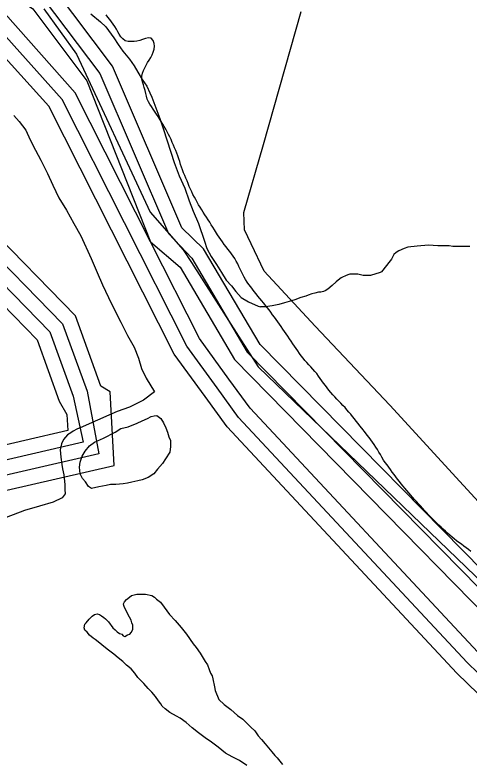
# Model space of a CAD drawing. Extents: x 2260773 to 2342389, y 552869 to 618546.
# Drawn here: x 2302047 to 2303280, y 577067 to 579090 of the extents above; entities that cross this region are included whole.
import ezdxf

# ---------------------------------------------------------------- set-up
doc = ezdxf.new("R2010")
doc.units = 0
for name, color, linetype in [('Exist Boundary Land Use Reservation Military US Department of Defense', 7, 'Continuous'), ('Exist Boundary Political City Limit New', 7, 'Continuous'), ('Exist Hydrographic Buffer Line', 7, 'Continuous'), ('Exist Hydrographic Lake Shore', 7, 'Continuous'), ('Exist Hydrographic Misc Water Feature', 7, 'Continuous'), ('Exist Hydrographic River Shore', 7, 'Continuous'), ('Exist Road Non-System Type 51', 7, 'Continuous'), ('Map Preparation Boundary City Limit Buffer Line', 7, 'Continuous')]:
    doc.layers.add(name, color=color, linetype=linetype)

msp = doc.modelspace()

# ---------------------------------------------------------------- linework, layer by layer
at = {"layer": 'Exist Boundary Land Use Reservation Military US Department of Defense'}
msp.add_line((2302526.3, 578418.3), (2302653.7, 578219.3), dxfattribs=at)
for points in [[(2302125.7, 579106.5), (2302214.4, 578983.6), (2302414.1, 578555.4), (2302503.8, 578453.5), (2302526.3, 578418.3)], [(2302653.7, 578219.3), (2302707.5, 578135.4), (2303467.5, 577403.4), (2303978.9, 576846.8), (2304504.6, 576243.3), (2304908.4, 575801.8)]]:
    msp.add_lwpolyline(points, dxfattribs=at)
at = {"layer": 'Exist Boundary Political City Limit New'}
for points in [[(2302558.2, 578555), (2302554, 578561.8), (2302549.8, 578568.5), (2302545.5, 578575.3), (2302541.5, 578582.2), (2302537.5, 578589.2), (2302534, 578596.2), (2302530.2, 578603.4), (2302527, 578610.6), (2302523.5, 578617.9), (2302520.2, 578625.2), (2302517.2, 578632.6), (2302514, 578639.9), (2302511, 578647.3), (2302507.8, 578654.8), (2302504.8, 578662.2), (2302501.8, 578669.6), (2302499, 578677), (2302496.2, 578684.5), (2302494.2, 578692.3), (2302492.2, 578700.1), (2302489.5, 578707.6), (2302486.5, 578714.9), (2302483.5, 578722.4), (2302480.2, 578729.8), (2302477.2, 578737.2), (2302474, 578744.5), (2302470.8, 578751.8), (2302467.2, 578759.1), (2302463.8, 578766.2), (2302460.2, 578773.3), (2302456.2, 578780.3), (2302452.2, 578787.2), (2302448.2, 578794.1), (2302444, 578800.9), (2302435.5, 578814.4), (2302431, 578821.1), (2302422.5, 578834.6), (2302418, 578841.4), (2302413.5, 578847.9), (2302409.2, 578854.7), (2302406, 578862), (2302403.8, 578869.6), (2302401.8, 578877.4), (2302400, 578885.2), (2302397.8, 578893.1), (2302395.5, 578900.8), (2302393, 578908.6), (2302391.5, 578916.4), (2302391, 578924.1), (2302392.8, 578931.9), (2302395.8, 578939.5), (2302399.2, 578946.9), (2302403, 578953.9), (2302407.2, 578960.7), (2302411.2, 578967.6), (2302415.5, 578974.6), (2302419.2, 578981.6), (2302422.2, 578988.9), (2302424.5, 578996.9), (2302425.8, 579004.9), (2302425.2, 579012.7), (2302422, 579020.6), (2302416.8, 579026.6), (2302409.5, 579027.8), (2302401, 579025.9), (2302393.5, 579023.4), (2302386, 579020.4), (2302378.2, 579018.9), (2302370.2, 579018.2), (2302362, 579017.8), (2302354, 579018), (2302346.5, 579019.9), (2302340, 579024.8), (2302334.5, 579030.7), (2302330.2, 579037.5), (2302326.2, 579044.5), (2302322.8, 579051.8), (2302318.5, 579058.4), (2302313.8, 579064.9), (2302309, 579071.4), (2302304.2, 579077.8), (2302299.2, 579084.1), (2302294.2, 579090.4)], [(2303026.5, 577918.4), (2303022, 577925.1), (2303017.5, 577931.6), (2303012.8, 577938.1), (2303008, 577944.4), (2303003, 577950.7), (2302998, 577957), (2302988, 577969.5), (2302983, 577975.8), (2302978.2, 577982.1), (2302973.2, 577988.4), (2302968.2, 577994.7), (2302963.2, 578000.9), (2302958.2, 578007.1), (2302953.2, 578013.3), (2302948, 578019.4), (2302942.8, 578025.4), (2302937.2, 578031.2), (2302931.8, 578037), (2302926, 578042.7), (2302920.5, 578048.4), (2302915, 578054.2), (2302909.5, 578060.1), (2302904.2, 578066.1), (2302899.2, 578072.3), (2302894.2, 578078.6), (2302889.5, 578085), (2302884.8, 578091.4), (2302880, 578097.9), (2302875.2, 578104.4), (2302870.5, 578110.8), (2302866, 578117.4), (2302860.8, 578123.6), (2302855.5, 578129.5), (2302850, 578135.4), (2302844.8, 578141.3), (2302839.2, 578147.3), (2302834, 578153.3), (2302829, 578159.5), (2302824.2, 578165.8), (2302819.5, 578172.2), (2302814.8, 578178.8), (2302810.2, 578185.4), (2302805.8, 578192), (2302801.2, 578198.6), (2302796.8, 578205.3), (2302792.5, 578211.9), (2302788, 578218.6), (2302783.5, 578225.2), (2302778.8, 578231.8), (2302774.2, 578238.3), (2302769.5, 578244.9), (2302765, 578251.4), (2302760.2, 578257.9), (2302755.5, 578264.4), (2302751, 578270.8), (2302746.2, 578277.2), (2302741.5, 578283.7), (2302736.5, 578290.1), (2302731.8, 578296.4), (2302721.8, 578308.9), (2302716.8, 578315.2), (2302711.5, 578321.4), (2302706.5, 578327.6), (2302701.5, 578333.8), (2302696.5, 578340), (2302691.5, 578346.3), (2302686.8, 578352.7), (2302682, 578359.1), (2302677.5, 578365.7), (2302673, 578372.4), (2302669, 578379.2), (2302665.5, 578386.4), (2302662, 578393.6), (2302658.5, 578400.9), (2302655, 578408.1), (2302651.5, 578415.3), (2302647.8, 578422.4), (2302643.8, 578429.3), (2302639.2, 578435.9), (2302634.8, 578442.5), (2302630, 578448.9), (2302625.2, 578455.3), (2302620.2, 578461.6), (2302615.2, 578467.9), (2302610.5, 578474.4), (2302605.8, 578480.8), (2302601.2, 578487.4), (2302596.8, 578494.1), (2302588.2, 578507.6), (2302584, 578514.3), (2302579.8, 578521.1), (2302575.5, 578527.9), (2302571.2, 578534.7), (2302567, 578541.5), (2302562.8, 578548.2), (2302558.2, 578555)], [(2303283.8, 577635.2), (2303277.5, 577640.2), (2303265, 577649.9), (2303258.5, 577654.6), (2303251.8, 577659.2), (2303245.5, 577663.9), (2303239.2, 577669), (2303233.2, 577674.2), (2303227.2, 577679.5), (2303221.2, 577684.8), (2303215.2, 577690.2), (2303209.2, 577695.6), (2303203.5, 577701.1), (2303197.8, 577706.6), (2303192, 577712.1), (2303186.2, 577717.7), (2303180.5, 577723.4), (2303175, 577729.1), (2303169.5, 577734.9), (2303164, 577740.8), (2303158.5, 577746.6), (2303153.2, 577752.6), (2303147.8, 577758.5), (2303142.5, 577764.4), (2303137, 577770.4), (2303131.8, 577776.3), (2303126.2, 577782.2), (2303121, 577788.2), (2303115.8, 577794.2), (2303110.5, 577800.3), (2303105.2, 577806.4), (2303100.2, 577812.6), (2303095.2, 577818.8), (2303090.2, 577825), (2303085.2, 577831.4), (2303080.5, 577837.8), (2303075.8, 577844.2), (2303071, 577850.6), (2303066.2, 577857.1), (2303061.5, 577863.6), (2303057, 577870.1), (2303052.2, 577876.5), (2303047.5, 577882.9), (2303042.8, 577890.8), (2303038.8, 577897.8), (2303034.8, 577904.6), (2303030.8, 577911.6), (2303026.5, 577918.4)]]:
    msp.add_lwpolyline(points, dxfattribs=at)
at = {"layer": 'Exist Hydrographic Buffer Line'}
for points in [[(2296612.5, 578178.9), (2297360.9, 578699.9), (2297718.3, 578889), (2298320.5, 579036.3), (2298684.1, 579226.3), (2299727.2, 579533.2), (2299793.1, 579560.9), (2300157.6, 579611.6), (2300867.3, 579578.6), (2301645.5, 579388.8), (2301915.1, 579278), (2302124, 579135.4), (2302277, 578931.1), (2302463.4, 578496.9), (2302527.4, 578430.9), (2302677.5, 578176), (2303727.1, 577108.2), (2303903.9, 576918.9), (2304150.2, 576693.6), (2304426.2, 576456.1), (2304701.8, 576152.7), (2304792.4, 576024), (2304953.6, 575800.4)], [(2296621.9, 578140), (2297381.8, 578665.7), (2297732.7, 578851.4), (2298330, 578997.5), (2298699.3, 579189), (2299738.5, 579494.8), (2299776, 579518.7), (2300159.2, 579571.5), (2300861.5, 579538.8), (2301633.4, 579350.6), (2301895.8, 579242.6), (2302096, 579106.1), (2302242.4, 578911), (2302414.8, 578475.1)], [(2302414.8, 578475.1), (2302210.6, 578878.7), (2302020.3, 579092.6), (2301634, 579268.3), (2300680.3, 579429.8), (2299996.2, 579390.7), (2298712.6, 579072.3), (2298419, 578965.6), (2298286.9, 578918), (2297491.3, 578659.1), (2297164.7, 578438.7)], [(2304581.4, 575980.1), (2304050.1, 576582.4), (2303274.6, 577333.7), (2302654.1, 577998.3), (2302595.7, 578079.2), (2302513.2, 578191.5), (2302174.9, 578860.6), (2301990.8, 579065.7), (2301618, 579231.6), (2300673.5, 579390.2), (2299998.5, 579350.7), (2298722, 579033.5), (2298432.5, 578928), (2298300, 578880.1), (2297503.4, 578621), (2297187.2, 578405.7)], [(2300768.4, 579040.2), (2300854, 579052.5), (2300922, 579070.7), (2301233.3, 579017.3), (2301384, 578948.7), (2301557.1, 578826.7), (2301696.1, 578749), (2301784.1, 578631.6), (2301939.5, 578494.8), (2302176.3, 578252.8), (2302242.6, 578070.1), (2302274.3, 577900), (2301858.1, 577804.1), (2301672.1, 577707.5), (2301420.5, 577665.3), (2301389.5, 577639.8), (2300901.3, 577466.1), (2300648.1, 577356.1)], [(2300743.9, 579003.5), (2300886.7, 579025.9), (2300924.3, 579030.8), (2301221.2, 578978.7), (2301364.1, 578913.8), (2301534.1, 578794), (2301669.2, 578718.2), (2301752.1, 578607.6), (2301912, 578465.7), (2302141.9, 578230.9), (2302204.8, 578056.5), (2302232.5, 577931.4), (2301849.1, 577843.1), (2301659, 577745.9), (2301413.7, 577704.8), (2301375.6, 577687.2), (2301352, 577653.7), (2300889.2, 577504.3), (2300632.1, 577392.7)], [(2300796.9, 578970.8), (2300841.8, 578974.9), (2300878.5, 578983.1), (2300915.3, 578989.2), (2300976.5, 578989.2), (2301209.5, 578940.2), (2301344, 578878.9), (2301510.7, 578761.4), (2301642.4, 578687.4), (2301720.1, 578583.6), (2301884.5, 578436.5), (2302107, 578209.2), (2302167.3, 578042.9), (2302188, 578006.6), (2302190.9, 577962.8), (2301840, 577882.1), (2301646.1, 577784.3), (2301407.4, 577744.3), (2301367, 577729.9), (2301335, 577703.1), (2300877.5, 577542.6), (2300616.1, 577429.4)], [(2302414.8, 578475.1), (2302495.8, 578405.9), (2302643, 578155.7), (2303698.4, 577080.5), (2303874.6, 576891.6), (2304123.1, 576664), (2304398.1, 576427.4), (2304670.6, 576127.7), (2304759.6, 576001), (2304921.2, 575777)], [(2304948.4, 575617.8), (2304611.5, 576006.3), (2304080, 576608.9), (2303303.1, 577361.7), (2302685.1, 578023.8), (2302627.9, 578102.6), (2302547.5, 578212.4), (2302414.8, 578475.1)]]:
    msp.add_lwpolyline(points, dxfattribs=at)
at = {"layer": 'Exist Hydrographic Lake Shore'}
msp.add_lwpolyline([(2301427.1, 577625.9), (2301685, 577669.1), (2301867.1, 577765.1), (2302316, 577868.6), (2302305.1, 578068.3), (2302280.1, 578083.7), (2302211, 578274.5), (2301967, 578523.9), (2301816.1, 578655.6), (2301723, 578779.8), (2301580, 578859.4), (2301404.1, 578983.5), (2301245, 579055.8), (2300920, 579111.6), (2300795.1, 579077.1)], dxfattribs=at)
at = {"layer": 'Exist Hydrographic Misc Water Feature'}
for points in [[(2302253, 579093.2), (2302279.1, 579071.4), (2302293.4, 579057.5), (2302301, 579047.5), (2302315.8, 579027.9), (2302327.5, 579009.8), (2302340, 578992.1), (2302358, 578970.4), (2302370.3, 578952.3), (2302380.6, 578934.6), (2302392.5, 578914.5), (2302404.8, 578896.8), (2302413, 578879), (2302418.9, 578867.1), (2302440, 578809.2), (2302450.3, 578779.3), (2302479.2, 578689.7), (2302493.1, 578654), (2302507.9, 578620.1), (2302520.2, 578586.3), (2302530.5, 578558.3), (2302544.8, 578524.6), (2302561.4, 578476.6), (2302567.4, 578456.7), (2302579.9, 578434.9), (2302594.2, 578412.9), (2302608, 578391.4), (2302620.3, 578371.2), (2302634.8, 578355.7), (2302646.5, 578339.7), (2302660.9, 578323.8), (2302681.2, 578312.2), (2302707.2, 578300.6), (2302713.2, 578298.4)], [(2302043.9, 578816.9), (2302058.2, 578801), (2302076.3, 578777.2), (2302088.6, 578751.4), (2302102.7, 578723.7), (2302117.3, 578696), (2302135.5, 578660), (2302149.7, 578628.3), (2302166.3, 578594.5), (2302186.6, 578560.7), (2302206.9, 578524.8), (2302225.5, 578491.1), (2302253.8, 578429.3), (2302270, 578391.5), (2302284.8, 578357.7), (2302301, 578324), (2302317.4, 578290.3), (2302334, 578256.6), (2302352.3, 578220.6), (2302370.7, 578189.1), (2302382.6, 578158.9), (2302390.8, 578131.3), (2302403.5, 578105)], [(2303281.2, 578462.3), (2303257.4, 578462.3), (2303245.1, 578462.1), (2303235.2, 578462), (2303225.4, 578463.9), (2303210.8, 578463.6), (2303195, 578463.6), (2303169, 578465.5), (2303138.8, 578463.1), (2303113, 578460.5), (2303103.4, 578456.7), (2303089.2, 578450.3), (2303081.2, 578446.2), (2303075.1, 578440.2), (2303069.3, 578428.1), (2303061.7, 578418.4), (2303055.8, 578410.3), (2303052.1, 578406), (2303045.5, 578398.1), (2303041.9, 578393.7), (2303037.8, 578391.9), (2303012.1, 578383.6), (2303004.1, 578383.6), (2302992.2, 578383.4), (2302977.9, 578387.2), (2302970.3, 578387.1), (2302962.1, 578387.1), (2302956.1, 578387.2), (2302950, 578384.9), (2302944, 578382.9), (2302936.1, 578378.9), (2302932, 578377), (2302924.2, 578370.9), (2302918.4, 578366.5), (2302908.2, 578356.7), (2302896.3, 578346.3), (2302888.5, 578342.2), (2302884.8, 578340.4), (2302876.8, 578338.3), (2302870.6, 578338), (2302860.6, 578335.9), (2302852.6, 578333.9), (2302842.5, 578330.1), (2302836.6, 578327.7), (2302822.9, 578323.7), (2302806.9, 578317.6), (2302790.9, 578313.1), (2302778.8, 578309.3), (2302762.8, 578305.2), (2302745.1, 578301), (2302727.3, 578298.8), (2302717.2, 578298.5), (2302713.2, 578298.4)], [(2302403.5, 578105), (2302425.7, 578067.6), (2302396.1, 578045.3), (2302358.2, 578026.7), (2302324.2, 578014.3), (2302248.7, 577981.5), (2302230.7, 577973.3), (2302215.3, 577967.1), (2302204.8, 577961.4), (2302199.1, 577957), (2302189.3, 577951.2), (2302179, 577938.9), (2302173.7, 577926.7), (2302169.8, 577910.7), (2302172, 577890.9), (2302174.1, 577871.1), (2302175.9, 577859.1), (2302180, 577843), (2302182.7, 577817.1), (2302182.7, 577802.9), (2302182.9, 577791.1), (2302175.3, 577780.9), (2302151.1, 577768.7), (2302113.4, 577758.2), (2302073.4, 577746), (2302023.6, 577727.5)], [(2302254.7, 577805.9), (2302246.3, 577811.6), (2302238.5, 577823.7), (2302230.5, 577833.4), (2302224.3, 577845.3), (2302222.3, 577863.5), (2302224.1, 577877.4), (2302229.6, 577893.6), (2302237.6, 577907.4), (2302249.7, 577921.8), (2302263.3, 577931.9), (2302287.1, 577942.1), (2302319.3, 577958.4), (2302334.8, 577968.6), (2302354.7, 577972.9), (2302378.5, 577983.1), (2302392.3, 577989.1), (2302406.6, 577995.5), (2302416.9, 578001.2), (2302424.9, 578003.3), (2302432.4, 578003.7), (2302442.7, 577995.7), (2302450.5, 577984), (2302456.6, 577970.1), (2302460.7, 577958.2), (2302465, 577946.1), (2302469.4, 577936.2), (2302469.1, 577920), (2302467.3, 577904), (2302455.8, 577885.9), (2302447.8, 577873.7), (2302434.3, 577857.9), (2302424, 577845.6), (2302408.5, 577835.4), (2302392, 577829.4), (2302380.2, 577827.1), (2302364.6, 577823), (2302352.3, 577820.8), (2302340.6, 577818.9), (2302320.7, 577816.6), (2302306.5, 577816.3), (2302294.9, 577814.4), (2302274.6, 577810.2), (2302254.7, 577805.9)], [(2302676.7, 577055), (2302656.4, 577068.5), (2302636.5, 577078.4), (2302618, 577088.1), (2302598.1, 577104.1), (2302580.1, 577117.8), (2302563.7, 577129.5), (2302545.6, 577143.2), (2302527.6, 577157.3), (2302511.6, 577171.1), (2302495.2, 577182.9), (2302485.1, 577188.8), (2302467.3, 577198.4), (2302454.8, 577208.4), (2302446.8, 577216.1), (2302442.7, 577222.4), (2302436.8, 577230.2), (2302428.5, 577242), (2302418.7, 577254), (2302408.9, 577263.6), (2302396.4, 577277.6), (2302380.2, 577293.4), (2302372, 577305.2), (2302362.1, 577317.3), (2302349.6, 577327.2), (2302339.4, 577336.9), (2302327.5, 577346.8), (2302315.6, 577356.7), (2302297.3, 577370.4), (2302283.2, 577382.3), (2302273.1, 577390.3), (2302265.1, 577396.3), (2302259, 577400.1), (2302249.3, 577408.1), (2302243, 577415.9), (2302236.6, 577421.7), (2302234.6, 577427.7), (2302236.8, 577437.9), (2302240.5, 577441.8), (2302248.5, 577451.9), (2302256.3, 577460.1), (2302262.5, 577464), (2302270.5, 577466.1), (2302276.4, 577464.4), (2302282.1, 577460.3), (2302288.3, 577456.5), (2302292.8, 577452.6), (2302300.8, 577444.5), (2302312.9, 577428.5), (2302318.8, 577422.7), (2302324.6, 577417), (2302330.7, 577412.8), (2302336.9, 577411.1), (2302340.8, 577406.8), (2302345.3, 577404.9), (2302352.7, 577409.1), (2302359, 577411), (2302362.7, 577415.3), (2302367, 577423.2), (2302366.8, 577427.3), (2302366.8, 577435.4), (2302364.4, 577441.4), (2302362.3, 577449), (2302358.2, 577457.3), (2302352.3, 577467.2), (2302348, 577477.2), (2302344.3, 577483), (2302342.2, 577489), (2302342, 577493.1), (2302343.9, 577498.8), (2302350, 577504.8), (2302357.8, 577510.9), (2302363.5, 577515.4), (2302377.9, 577519.2), (2302385.9, 577519.2), (2302391.8, 577519.6)], [(2302391.8, 577519.6), (2302401.7, 577519.4), (2302418.1, 577515.7), (2302425.9, 577511.6), (2302431.6, 577505.9), (2302441.9, 577497.9), (2302452.3, 577484.1), (2302466.5, 577464.1), (2302482.1, 577448.4), (2302498.3, 577428.6), (2302512.8, 577410.9), (2302531.1, 577385.1), (2302539.1, 577374.9), (2302549.3, 577359.2), (2302563.5, 577337.2), (2302569.4, 577327.4), (2302573.9, 577315.4), (2302577.6, 577305.5), (2302581.9, 577297.5), (2302584, 577289.5), (2302588.5, 577267.8), (2302590.1, 577257.8), (2302600.6, 577233.9), (2302614.9, 577220)], [(2302614.9, 577220), (2302633, 577206.3), (2302651.2, 577190.6), (2302665.4, 577180.8), (2302677.5, 577168.8), (2302687.1, 577158.8), (2302697.6, 577149.1), (2302707.4, 577135.1), (2302716, 577125.3), (2302725.9, 577113.2), (2302743.9, 577091.5), (2302752.1, 577081.7), (2302758.3, 577075.5), (2302772.8, 577057.9)]]:
    msp.add_lwpolyline(points, dxfattribs=at)
at = {"layer": 'Exist Hydrographic River Shore'}
for points in [[(2304986.2, 575823.8), (2304825.2, 576047), (2304733.1, 576177.8), (2304454.1, 576484.9), (2304177, 576723), (2303933, 576946.2), (2303756.1, 577136), (2302712.1, 578196.3), (2302559, 578455.9), (2302500.1, 578512.6), (2302312.1, 578951.3), (2302152.1, 579164.7), (2301934, 579313.4), (2301658, 579426.9), (2300873, 579618.3), (2300156, 579651.7), (2299789.1, 579605.8)], [(2305665.1, 574624), (2305656.1, 574666.2), (2305226.1, 575177.1), (2305007.1, 575440.6), (2304889.2, 575563.9), (2304551, 575953.9), (2304020.2, 576555.9), (2303246.1, 577305.6), (2302623.1, 577972.8), (2302563.1, 578055.8), (2302479, 578170.5), (2302139, 578842.6), (2301961, 579038.8), (2301602, 579194.9), (2300666.9, 579350.8), (2300000.9, 579310.8), (2298731.7, 578994.6), (2298446.2, 578890.4), (2298312.9, 578842.3)]]:
    msp.add_lwpolyline(points, dxfattribs=at)
at = {"layer": 'Exist Road Non-System Type 51'}
msp.add_lwpolyline([(2304947.3, 577288.3), (2304875.3, 577275), (2304201.1, 577126.8), (2304045.1, 577100), (2303993.9, 577097.8), (2303940.4, 577104.5), (2303893.1, 577128), (2303674.5, 577367.4), (2303064.5, 578032.1), (2302861.7, 578246.2), (2302723.5, 578395.6), (2302687.9, 578469.2), (2302670, 578507.1), (2302667.8, 578553.9), (2302721.3, 578739), (2302823.8, 579099)], dxfattribs=at)
at = {"layer": 'Map Preparation Boundary City Limit Buffer Line'}
for points in [[(2302558.2, 578555), (2302554, 578561.8), (2302549.8, 578568.5), (2302545.5, 578575.3), (2302541.5, 578582.2), (2302537.5, 578589.2), (2302534, 578596.2), (2302530.2, 578603.4), (2302527, 578610.6), (2302523.5, 578617.9), (2302520.2, 578625.2), (2302517.2, 578632.6), (2302514, 578639.9), (2302511, 578647.3), (2302507.8, 578654.8), (2302504.8, 578662.2), (2302501.8, 578669.6), (2302499, 578677), (2302496.2, 578684.5), (2302494.2, 578692.3), (2302492.2, 578700.1), (2302489.5, 578707.6), (2302486.5, 578714.9), (2302483.5, 578722.4), (2302480.2, 578729.8), (2302477.2, 578737.2), (2302474, 578744.5), (2302470.8, 578751.8), (2302467.2, 578759.1), (2302463.8, 578766.2), (2302460.2, 578773.3), (2302456.2, 578780.3), (2302452.2, 578787.2), (2302448.2, 578794.1), (2302444, 578800.9), (2302435.5, 578814.4), (2302431, 578821.1), (2302422.5, 578834.6), (2302418, 578841.4), (2302413.5, 578847.9), (2302409.2, 578854.7), (2302406, 578862), (2302403.8, 578869.6), (2302401.8, 578877.4), (2302400, 578885.2), (2302397.8, 578893.1), (2302395.5, 578900.8), (2302393, 578908.6), (2302391.5, 578916.4), (2302391, 578924.1), (2302392.8, 578931.9), (2302395.8, 578939.5), (2302399.2, 578946.9), (2302403, 578953.9), (2302407.2, 578960.7), (2302411.2, 578967.6), (2302415.5, 578974.6), (2302419.2, 578981.6), (2302422.2, 578988.9), (2302424.5, 578996.9), (2302425.8, 579004.9), (2302425.2, 579012.7), (2302422, 579020.6), (2302416.8, 579026.6), (2302409.5, 579027.8), (2302401, 579025.9), (2302393.5, 579023.4), (2302386, 579020.4), (2302378.2, 579018.9), (2302370.2, 579018.2), (2302362, 579017.8), (2302354, 579018), (2302346.5, 579019.9), (2302340, 579024.8), (2302334.5, 579030.7), (2302330.2, 579037.5), (2302326.2, 579044.5), (2302322.8, 579051.8), (2302318.5, 579058.4), (2302313.8, 579064.9), (2302309, 579071.4), (2302304.2, 579077.8), (2302299.2, 579084.1), (2302294.2, 579090.4)], [(2303026.5, 577918.4), (2303022, 577925.1), (2303017.5, 577931.6), (2303012.8, 577938.1), (2303008, 577944.4), (2303003, 577950.7), (2302998, 577957), (2302988, 577969.5), (2302983, 577975.8), (2302978.2, 577982.1), (2302973.2, 577988.4), (2302968.2, 577994.7), (2302963.2, 578000.9), (2302958.2, 578007.1), (2302953.2, 578013.3), (2302948, 578019.4), (2302942.8, 578025.4), (2302937.2, 578031.2), (2302931.8, 578037), (2302926, 578042.7), (2302920.5, 578048.4), (2302915, 578054.2), (2302909.5, 578060.1), (2302904.2, 578066.1), (2302899.2, 578072.3), (2302894.2, 578078.6), (2302889.5, 578085), (2302884.8, 578091.4), (2302880, 578097.9), (2302875.2, 578104.4), (2302870.5, 578110.8), (2302866, 578117.4), (2302860.8, 578123.6), (2302855.5, 578129.5), (2302850, 578135.4), (2302844.8, 578141.3), (2302839.2, 578147.3), (2302834, 578153.3), (2302829, 578159.5), (2302824.2, 578165.8), (2302819.5, 578172.2), (2302814.8, 578178.8), (2302810.2, 578185.4), (2302805.8, 578192), (2302801.2, 578198.6), (2302796.8, 578205.3), (2302792.5, 578211.9), (2302788, 578218.6), (2302783.5, 578225.2), (2302778.8, 578231.8), (2302774.2, 578238.3), (2302769.5, 578244.9), (2302765, 578251.4), (2302760.2, 578257.9), (2302755.5, 578264.4), (2302751, 578270.8), (2302746.2, 578277.2), (2302741.5, 578283.7), (2302736.5, 578290.1), (2302731.8, 578296.4), (2302721.8, 578308.9), (2302716.8, 578315.2), (2302711.5, 578321.4), (2302706.5, 578327.6), (2302701.5, 578333.8), (2302696.5, 578340), (2302691.5, 578346.3), (2302686.8, 578352.7), (2302682, 578359.1), (2302677.5, 578365.7), (2302673, 578372.4), (2302669, 578379.2), (2302665.5, 578386.4), (2302662, 578393.6), (2302658.5, 578400.9), (2302655, 578408.1), (2302651.5, 578415.3), (2302647.8, 578422.4), (2302643.8, 578429.3), (2302639.2, 578435.9), (2302634.8, 578442.5), (2302630, 578448.9), (2302625.2, 578455.3), (2302620.2, 578461.6), (2302615.2, 578467.9), (2302610.5, 578474.4), (2302605.8, 578480.8), (2302601.2, 578487.4), (2302596.8, 578494.1), (2302588.2, 578507.6), (2302584, 578514.3), (2302579.8, 578521.1), (2302575.5, 578527.9), (2302571.2, 578534.7), (2302567, 578541.5), (2302562.8, 578548.2), (2302558.2, 578555)], [(2303283.8, 577635.2), (2303277.5, 577640.2), (2303265, 577649.9), (2303258.5, 577654.6), (2303251.8, 577659.2), (2303245.5, 577663.9), (2303239.2, 577669), (2303233.2, 577674.2), (2303227.2, 577679.5), (2303221.2, 577684.8), (2303215.2, 577690.2), (2303209.2, 577695.6), (2303203.5, 577701.1), (2303197.8, 577706.6), (2303192, 577712.1), (2303186.2, 577717.7), (2303180.5, 577723.4), (2303175, 577729.1), (2303169.5, 577734.9), (2303164, 577740.8), (2303158.5, 577746.6), (2303153.2, 577752.6), (2303147.8, 577758.5), (2303142.5, 577764.4), (2303137, 577770.4), (2303131.8, 577776.3), (2303126.2, 577782.2), (2303121, 577788.2), (2303115.8, 577794.2), (2303110.5, 577800.3), (2303105.2, 577806.4), (2303100.2, 577812.6), (2303095.2, 577818.8), (2303090.2, 577825), (2303085.2, 577831.4), (2303080.5, 577837.8), (2303075.8, 577844.2), (2303071, 577850.6), (2303066.2, 577857.1), (2303061.5, 577863.6), (2303057, 577870.1), (2303052.2, 577876.5), (2303047.5, 577882.9), (2303042.8, 577890.8), (2303038.8, 577897.8), (2303034.8, 577904.6), (2303030.8, 577911.6), (2303026.5, 577918.4)]]:
    msp.add_lwpolyline(points, dxfattribs=at)

doc.saveas('drawing.dxf')
